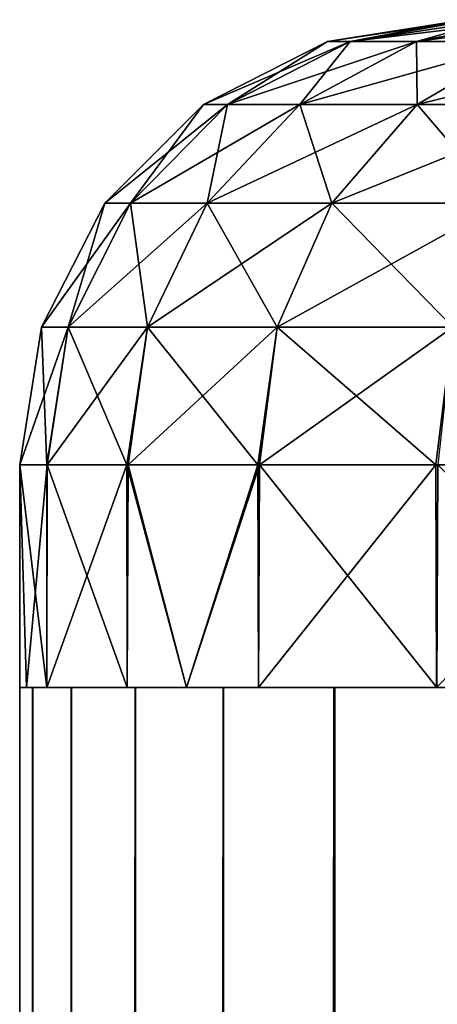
# Model space of a CAD drawing. Header units: millimetres. Extents: x -41 to 9, y -3 to 403.
# Tile 499 of 505: x -8 to -6.12, y 398.58 to 403. Entities that reach past the tile are written whole.
import ezdxf

# ---------------------------------------------------------------- set-up
doc = ezdxf.new("R2010")
doc.units = ezdxf.units.MM
doc.header["$LTSCALE"] = 81.481481
for name, color, linetype in [('12', 7, 'CONTINUOUS'), ('13', 7, 'CONTINUOUS'), ('14', 7, 'CONTINUOUS'), ('16', 7, 'CONTINUOUS'), ('17', 7, 'CONTINUOUS'), ('25', 7, 'CONTINUOUS'), ('37', 7, 'CONTINUOUS')]:
    doc.layers.add(name, color=color, linetype=linetype)

msp = doc.modelspace()

# ---------------------------------------------------------------- linework, layer by layer
at = {"layer": '12', "linetype": 'Continuous'}
for points in [[(-8, 400), (-7.9695, 400, -0.6985), (-7.8784, 400, 1.3896), (-8, 400)], [(-7.9695, 400, -0.6985), (-7.8781, 400, -1.3912), (-7.8784, 400, 1.3896), (-7.9695, 400, -0.6985)], [(-7.8784, 400, 1.3896), (-7.8781, 400, -1.3912), (-7.5175, 400, 2.7362), (-7.8784, 400, 1.3896)], [(-7.8781, 400, -1.3912), (-7.5171, 400, -2.7374), (-7.5175, 400, 2.7362), (-7.8781, 400, -1.3912)], [(-7.5175, 400, 2.7362), (-7.5171, 400, -2.7374), (-7.2501, 400, 3.3816), (-7.5175, 400, 2.7362)], [(-7.5171, 400, -2.7374), (-7.2497, 400, -3.3826), (-7.2501, 400, 3.3816), (-7.5171, 400, -2.7374)], [(-7.2501, 400, 3.3816), (-7.2497, 400, -3.3826), (-6.9274, 400, 4.0013), (-7.2501, 400, 3.3816)], [(-7.2497, 400, -3.3826), (-6.927, 400, -4.0021), (-6.9274, 400, 4.0013), (-7.2497, 400, -3.3826)], [(-6.9274, 400, 4.0013), (-6.927, 400, -4.0021), (-6.1273, 400, 5.1436), (-6.9274, 400, 4.0013)], [(-6.927, 400, -4.0021), (-6.1262, 400, -5.1448), (-6.1273, 400, 5.1436), (-6.927, 400, -4.0021)], [(-6.1273, 400, 5.1436), (-6.1262, 400, -5.1448), (-5.1413, 400, 6.1292), (-6.1273, 400, 5.1436)], [(-6.1262, 400, -5.1448), (-5.1399, 400, -6.1304), (-5.1413, 400, 6.1292), (-6.1262, 400, -5.1448)]]:
    msp.add_3dface(points, dxfattribs=at)
at = {"layer": '13', "linetype": 'Continuous'}
for points in [[(-8, 401, -0.0154), (-8, 400), (-8, 401, -0.0077), (-8, 401, -0.0154)], [(-7.9695, 400, -0.6985), (-8, 400), (-8, 401, -0.0154), (-7.9695, 400, -0.6985)], [(-7.9695, 400, -0.6985), (-8, 401, -0.0154), (-7.8759, 401, -1.4035), (-7.9695, 400, -0.6985)], [(-8, 401, -0.0077), (-8, 400), (-8, 401), (-8, 401, -0.0077)], [(-7.8781, 400, -1.3912), (-7.9695, 400, -0.6985), (-7.8759, 401, -1.4035), (-7.8781, 400, -1.3912)], [(-7.5171, 400, -2.7374), (-7.8781, 400, -1.3912), (-7.8759, 401, -1.4035), (-7.5171, 400, -2.7374)], [(-7.5129, 401, -2.749), (-7.5171, 400, -2.7374), (-7.8759, 401, -1.4035), (-7.5129, 401, -2.749)], [(-7.2497, 400, -3.3826), (-7.5171, 400, -2.7374), (-7.5129, 401, -2.749), (-7.2497, 400, -3.3826)], [(-6.9218, 401, -4.0111), (-7.2497, 400, -3.3826), (-7.5129, 401, -2.749), (-6.9218, 401, -4.0111)], [(-6.927, 400, -4.0021), (-7.2497, 400, -3.3826), (-6.9218, 401, -4.0111), (-6.927, 400, -4.0021)], [(-6.1262, 400, -5.1448), (-6.927, 400, -4.0021), (-6.9218, 401, -4.0111), (-6.1262, 400, -5.1448)], [(-6.1207, 401, -5.1515), (-6.1262, 400, -5.1448), (-6.9218, 401, -4.0111), (-6.1207, 401, -5.1515)], [(-5.1399, 400, -6.1304), (-6.1262, 400, -5.1448), (-6.1207, 401, -5.1515), (-5.1399, 400, -6.1304)]]:
    msp.add_3dface(points, dxfattribs=at)
at = {"layer": '14', "linetype": 'Continuous'}
for points in [[(-6.6162, 402.9027), (-6, 403, -0.0115), (-5.966, 403, -0.6381), (-6.6162, 402.9027)], [(-6, 403), (-6, 403, -0.0058), (-6.6162, 402.9027), (-6, 403)], [(-6.5157, 402.9027, -1.1489), (-6.6162, 402.9027), (-5.966, 403, -0.6381), (-6.5157, 402.9027, -1.1489)], [(-6, 403, -0.0058), (-6, 403, -0.0115), (-6.6162, 402.9027), (-6, 403, -0.0058)], [(-5.8666, 403, -1.258), (-6.5157, 402.9027, -1.1489), (-5.966, 403, -0.6381), (-5.8666, 403, -1.258)], [(-5.7032, 403, -1.8638), (-6.5157, 402.9027, -1.1489), (-5.8666, 403, -1.258), (-5.7032, 403, -1.8638)], [(-6.2172, 402.9027, -2.2629), (-6.5157, 402.9027, -1.1489), (-5.7032, 403, -1.8638), (-6.2172, 402.9027, -2.2629)], [(-5.7298, 402.9027, -3.3081), (-6.2172, 402.9027, -2.2629), (-5.4774, 403, -2.4491), (-5.7298, 402.9027, -3.3081)], [(-5.4774, 403, -2.4491), (-6.2172, 402.9027, -2.2629), (-5.7032, 403, -1.8638), (-5.4774, 403, -2.4491)], [(-7.1746, 402.6188), (-6.5157, 402.9027, -1.1489), (-7.0656, 402.6188, -1.2458), (-7.1746, 402.6188)], [(-6.6162, 402.9027), (-6.5157, 402.9027, -1.1489), (-7.1746, 402.6188), (-6.6162, 402.9027)], [(-6.5157, 402.9027, -1.1489), (-6.2172, 402.9027, -2.2629), (-7.0656, 402.6188, -1.2458), (-6.5157, 402.9027, -1.1489)], [(-6.2172, 402.9027, -2.2629), (-6.7419, 402.6188, -2.4538), (-7.0656, 402.6188, -1.2458), (-6.2172, 402.9027, -2.2629)], [(-5.7298, 402.9027, -3.3081), (-6.2133, 402.6188, -3.5873), (-6.7419, 402.6188, -2.4538), (-5.7298, 402.9027, -3.3081)], [(-6.2172, 402.9027, -2.2629), (-5.7298, 402.9027, -3.3081), (-6.7419, 402.6188, -2.4538), (-6.2172, 402.9027, -2.2629)], [(-5.0683, 402.9027, -4.2528), (-5.496, 402.6188, -4.6117), (-6.2133, 402.6188, -3.5873), (-5.0683, 402.9027, -4.2528)], [(-5.7298, 402.9027, -3.3081), (-5.0683, 402.9027, -4.2528), (-6.2133, 402.6188, -3.5873), (-5.7298, 402.9027, -3.3081)], [(-7.6177, 402.1761), (-7.1746, 402.6188), (-7.0656, 402.6188, -1.2458), (-7.6177, 402.1761)], [(-7.5019, 402.1761, -1.3228), (-7.6177, 402.1761), (-7.0656, 402.6188, -1.2458), (-7.5019, 402.1761, -1.3228)], [(-7.1583, 402.1761, -2.6054), (-7.5019, 402.1761, -1.3228), (-6.7419, 402.6188, -2.4538), (-7.1583, 402.1761, -2.6054)], [(-6.7419, 402.6188, -2.4538), (-7.5019, 402.1761, -1.3228), (-7.0656, 402.6188, -1.2458), (-6.7419, 402.6188, -2.4538)], [(-6.5971, 402.1761, -3.8088), (-7.1583, 402.1761, -2.6054), (-6.2133, 402.6188, -3.5873), (-6.5971, 402.1761, -3.8088)], [(-6.2133, 402.6188, -3.5873), (-7.1583, 402.1761, -2.6054), (-6.7419, 402.6188, -2.4538), (-6.2133, 402.6188, -3.5873)], [(-5.8355, 402.1761, -4.8965), (-6.5971, 402.1761, -3.8088), (-5.496, 402.6188, -4.6117), (-5.8355, 402.1761, -4.8965)], [(-5.496, 402.6188, -4.6117), (-6.5971, 402.1761, -3.8088), (-6.2133, 402.6188, -3.5873), (-5.496, 402.6188, -4.6117)], [(-7.7821, 401.618, -1.3722), (-7.9021, 401.618), (-7.5019, 402.1761, -1.3228), (-7.7821, 401.618, -1.3722)], [(-7.9021, 401.618), (-7.6177, 402.1761), (-7.5019, 402.1761, -1.3228), (-7.9021, 401.618)], [(-7.4256, 401.618, -2.7027), (-7.7821, 401.618, -1.3722), (-7.1583, 402.1761, -2.6054), (-7.4256, 401.618, -2.7027)], [(-7.1583, 402.1761, -2.6054), (-7.7821, 401.618, -1.3722), (-7.5019, 402.1761, -1.3228), (-7.1583, 402.1761, -2.6054)], [(-6.8434, 401.618, -3.9511), (-7.4256, 401.618, -2.7027), (-6.5971, 402.1761, -3.8088), (-6.8434, 401.618, -3.9511)], [(-6.5971, 402.1761, -3.8088), (-7.4256, 401.618, -2.7027), (-7.1583, 402.1761, -2.6054), (-6.5971, 402.1761, -3.8088)], [(-6.0534, 401.618, -5.0794), (-6.8434, 401.618, -3.9511), (-5.8355, 402.1761, -4.8965), (-6.0534, 401.618, -5.0794)], [(-5.8355, 402.1761, -4.8965), (-6.8434, 401.618, -3.9511), (-6.5971, 402.1761, -3.8088), (-5.8355, 402.1761, -4.8965)], [(-7.7821, 401.618, -1.3722), (-8, 401), (-7.9021, 401.618), (-7.7821, 401.618, -1.3722)], [(-8, 401, -0.0077), (-8, 401), (-7.7821, 401.618, -1.3722), (-8, 401, -0.0077)], [(-7.8759, 401, -1.4035), (-8, 401, -0.0154), (-7.7821, 401.618, -1.3722), (-7.8759, 401, -1.4035)], [(-8, 401, -0.0154), (-8, 401, -0.0077), (-7.7821, 401.618, -1.3722), (-8, 401, -0.0154)], [(-7.4256, 401.618, -2.7027), (-7.8759, 401, -1.4035), (-7.7821, 401.618, -1.3722), (-7.4256, 401.618, -2.7027)], [(-7.5129, 401, -2.749), (-7.8759, 401, -1.4035), (-7.4256, 401.618, -2.7027), (-7.5129, 401, -2.749)], [(-6.8434, 401.618, -3.9511), (-7.5129, 401, -2.749), (-7.4256, 401.618, -2.7027), (-6.8434, 401.618, -3.9511)], [(-6.9218, 401, -4.0111), (-7.5129, 401, -2.749), (-6.8434, 401.618, -3.9511), (-6.9218, 401, -4.0111)], [(-6.0534, 401.618, -5.0794), (-6.9218, 401, -4.0111), (-6.8434, 401.618, -3.9511), (-6.0534, 401.618, -5.0794)], [(-6.1207, 401, -5.1515), (-6.9218, 401, -4.0111), (-6.0534, 401.618, -5.0794), (-6.1207, 401, -5.1515)]]:
    msp.add_3dface(points, dxfattribs=at)
at = {"layer": '16', "linetype": 'Continuous'}
for points in [[(-6, 403), (-6.6162, 402.9027), (-6.5157, 402.9027, 1.1489), (-6, 403)], [(-6.2172, 402.9027, 2.2629), (-5.8687, 403, 1.2482), (-6.5157, 402.9027, 1.1489), (-6.2172, 402.9027, 2.2629)], [(-5.8687, 403, 1.2482), (-5.9671, 403, 0.6277), (-6.5157, 402.9027, 1.1489), (-5.8687, 403, 1.2482)], [(-5.9671, 403, 0.6277), (-6, 403), (-6.5157, 402.9027, 1.1489), (-5.9671, 403, 0.6277)], [(-5.7063, 403, 1.8542), (-5.8687, 403, 1.2482), (-6.2172, 402.9027, 2.2629), (-5.7063, 403, 1.8542)], [(-5.7298, 402.9027, 3.3081), (-5.4816, 403, 2.4396), (-6.2172, 402.9027, 2.2629), (-5.7298, 402.9027, 3.3081)], [(-5.4816, 403, 2.4396), (-5.7063, 403, 1.8542), (-6.2172, 402.9027, 2.2629), (-5.4816, 403, 2.4396)], [(-6.6162, 402.9027), (-7.1746, 402.6188), (-7.0656, 402.6188, 1.2458), (-6.6162, 402.9027)], [(-6.5157, 402.9027, 1.1489), (-7.0656, 402.6188, 1.2458), (-6.7419, 402.6188, 2.4538), (-6.5157, 402.9027, 1.1489)], [(-6.5157, 402.9027, 1.1489), (-6.6162, 402.9027), (-7.0656, 402.6188, 1.2458), (-6.5157, 402.9027, 1.1489)], [(-6.2172, 402.9027, 2.2629), (-6.7419, 402.6188, 2.4538), (-6.2133, 402.6188, 3.5873), (-6.2172, 402.9027, 2.2629)], [(-6.2172, 402.9027, 2.2629), (-6.5157, 402.9027, 1.1489), (-6.7419, 402.6188, 2.4538), (-6.2172, 402.9027, 2.2629)], [(-5.7298, 402.9027, 3.3081), (-6.2172, 402.9027, 2.2629), (-6.2133, 402.6188, 3.5873), (-5.7298, 402.9027, 3.3081)], [(-5.7298, 402.9027, 3.3081), (-6.2133, 402.6188, 3.5873), (-5.496, 402.6188, 4.6117), (-5.7298, 402.9027, 3.3081)], [(-7.1746, 402.6188), (-7.6177, 402.1761), (-7.5019, 402.1761, 1.3228), (-7.1746, 402.6188)], [(-7.5019, 402.1761, 1.3228), (-7.1583, 402.1761, 2.6054), (-7.0656, 402.6188, 1.2458), (-7.5019, 402.1761, 1.3228)], [(-7.1746, 402.6188), (-7.5019, 402.1761, 1.3228), (-7.0656, 402.6188, 1.2458), (-7.1746, 402.6188)], [(-7.0656, 402.6188, 1.2458), (-7.1583, 402.1761, 2.6054), (-6.7419, 402.6188, 2.4538), (-7.0656, 402.6188, 1.2458)], [(-7.1583, 402.1761, 2.6054), (-6.5971, 402.1761, 3.8088), (-6.7419, 402.6188, 2.4538), (-7.1583, 402.1761, 2.6054)], [(-6.7419, 402.6188, 2.4538), (-6.5971, 402.1761, 3.8088), (-6.2133, 402.6188, 3.5873), (-6.7419, 402.6188, 2.4538)], [(-6.5971, 402.1761, 3.8088), (-5.8355, 402.1761, 4.8965), (-6.2133, 402.6188, 3.5873), (-6.5971, 402.1761, 3.8088)], [(-6.2133, 402.6188, 3.5873), (-5.8355, 402.1761, 4.8965), (-5.496, 402.6188, 4.6117), (-6.2133, 402.6188, 3.5873)], [(-7.6177, 402.1761), (-7.9021, 401.618), (-7.7821, 401.618, 1.3722), (-7.6177, 402.1761)], [(-7.7821, 401.618, 1.3722), (-7.4256, 401.618, 2.7027), (-7.5019, 402.1761, 1.3228), (-7.7821, 401.618, 1.3722)], [(-7.6177, 402.1761), (-7.7821, 401.618, 1.3722), (-7.5019, 402.1761, 1.3228), (-7.6177, 402.1761)], [(-7.5019, 402.1761, 1.3228), (-7.4256, 401.618, 2.7027), (-7.1583, 402.1761, 2.6054), (-7.5019, 402.1761, 1.3228)], [(-7.4256, 401.618, 2.7027), (-6.8434, 401.618, 3.9511), (-7.1583, 402.1761, 2.6054), (-7.4256, 401.618, 2.7027)], [(-7.1583, 402.1761, 2.6054), (-6.8434, 401.618, 3.9511), (-6.5971, 402.1761, 3.8088), (-7.1583, 402.1761, 2.6054)], [(-6.8434, 401.618, 3.9511), (-6.0534, 401.618, 5.0794), (-6.5971, 402.1761, 3.8088), (-6.8434, 401.618, 3.9511)], [(-6.5971, 402.1761, 3.8088), (-6.0534, 401.618, 5.0794), (-5.8355, 402.1761, 4.8965), (-6.5971, 402.1761, 3.8088)], [(-7.9021, 401.618), (-8, 401), (-7.8786, 401, 1.3883), (-7.9021, 401.618)], [(-7.9021, 401.618), (-7.8786, 401, 1.3883), (-7.7821, 401.618, 1.3722), (-7.9021, 401.618)], [(-7.8786, 401, 1.3883), (-7.5181, 401, 2.7346), (-7.7821, 401.618, 1.3722), (-7.8786, 401, 1.3883)], [(-7.7821, 401.618, 1.3722), (-7.5181, 401, 2.7346), (-7.4256, 401.618, 2.7027), (-7.7821, 401.618, 1.3722)], [(-7.5181, 401, 2.7346), (-6.9295, 401, 3.9978), (-7.4256, 401.618, 2.7027), (-7.5181, 401, 2.7346)], [(-7.4256, 401.618, 2.7027), (-6.9295, 401, 3.9978), (-6.8434, 401.618, 3.9511), (-7.4256, 401.618, 2.7027)], [(-6.9295, 401, 3.9978), (-6.1306, 401, 5.1397), (-6.8434, 401.618, 3.9511), (-6.9295, 401, 3.9978)], [(-6.8434, 401.618, 3.9511), (-6.1306, 401, 5.1397), (-6.0534, 401.618, 5.0794), (-6.8434, 401.618, 3.9511)], [(-6.1306, 401, 5.1397), (-5.1456, 401, 6.1256), (-6.0534, 401.618, 5.0794), (-6.1306, 401, 5.1397)]]:
    msp.add_3dface(points, dxfattribs=at)
at = {"layer": '17', "linetype": 'Continuous'}
for points in [[(-8, 401), (-7.8784, 400, 1.3896), (-7.8786, 401, 1.3883), (-8, 401)], [(-8, 400), (-7.8784, 400, 1.3896), (-8, 401), (-8, 400)], [(-7.8784, 400, 1.3896), (-7.5181, 401, 2.7346), (-7.8786, 401, 1.3883), (-7.8784, 400, 1.3896)], [(-7.8784, 400, 1.3896), (-7.5175, 400, 2.7362), (-7.5181, 401, 2.7346), (-7.8784, 400, 1.3896)], [(-7.5175, 400, 2.7362), (-7.2501, 400, 3.3816), (-7.5181, 401, 2.7346), (-7.5175, 400, 2.7362)], [(-7.2501, 400, 3.3816), (-6.9295, 401, 3.9978), (-7.5181, 401, 2.7346), (-7.2501, 400, 3.3816)], [(-7.2501, 400, 3.3816), (-6.9274, 400, 4.0013), (-6.9295, 401, 3.9978), (-7.2501, 400, 3.3816)], [(-6.9274, 400, 4.0013), (-6.1306, 401, 5.1397), (-6.9295, 401, 3.9978), (-6.9274, 400, 4.0013)], [(-6.9274, 400, 4.0013), (-6.1273, 400, 5.1436), (-6.1306, 401, 5.1397), (-6.9274, 400, 4.0013)], [(-6.1273, 400, 5.1436), (-5.1456, 401, 6.1256), (-6.1306, 401, 5.1397), (-6.1273, 400, 5.1436)], [(-6.1273, 400, 5.1436), (-5.1413, 400, 6.1292), (-5.1456, 401, 6.1256), (-6.1273, 400, 5.1436)]]:
    msp.add_3dface(points, dxfattribs=at)
at = {"layer": '25', "linetype": 'Continuous'}
for points in [[(-8, 0), (-7.9664, 0, 0.732), (-8, 400), (-8, 0)], [(-7.9418, 400, -0.9631), (-8, 0), (-8, 400), (-7.9418, 400, -0.9631)], [(-8, 400), (-7.9664, 0, 0.732), (-7.9416, 400, 0.9649), (-8, 400)], [(-7.9417, 0, -0.9642), (-8, 0), (-7.9418, 400, -0.9631), (-7.9417, 0, -0.9642)], [(-7.9664, 0, 0.732), (-7.866, 0, 1.458), (-7.9416, 400, 0.9649), (-7.9664, 0, 0.732)], [(-7.7681, 400, -1.9123), (-7.9417, 0, -0.9642), (-7.9418, 400, -0.9631), (-7.7681, 400, -1.9123)], [(-7.7678, 0, -1.9135), (-7.9417, 0, -0.9642), (-7.7681, 400, -1.9123), (-7.7678, 0, -1.9135)], [(-7.9416, 400, 0.9649), (-7.866, 0, 1.458), (-7.7674, 400, 1.9151), (-7.9416, 400, 0.9649)], [(-7.866, 0, 1.458), (-7.6996, 0, 2.1717), (-7.7674, 400, 1.9151), (-7.866, 0, 1.458)], [(-7.4816, 400, -2.8328), (-7.7678, 0, -1.9135), (-7.7681, 400, -1.9123), (-7.4816, 400, -2.8328)], [(-7.4813, 0, -2.8338), (-7.7678, 0, -1.9135), (-7.4816, 400, -2.8328), (-7.4813, 0, -2.8338)], [(-7.7674, 400, 1.9151), (-7.6996, 0, 2.1717), (-7.4803, 400, 2.8363), (-7.7674, 400, 1.9151)], [(-7.6996, 0, 2.1717), (-7.4686, 0, 2.8671), (-7.4803, 400, 2.8363), (-7.6996, 0, 2.1717)], [(-7.086, 400, -3.7133), (-7.4813, 0, -2.8338), (-7.4816, 400, -2.8328), (-7.086, 400, -3.7133)], [(-7.0856, 0, -3.714), (-7.4813, 0, -2.8338), (-7.086, 400, -3.7133), (-7.0856, 0, -3.714)], [(-7.4803, 400, 2.8363), (-7.4686, 0, 2.8671), (-7.0837, 400, 3.7176), (-7.4803, 400, 2.8363)], [(-7.4686, 0, 2.8671), (-7.0695, 0, 3.7447), (-7.0837, 400, 3.7176), (-7.4686, 0, 2.8671)], [(-6.5878, 400, -4.5389), (-7.0856, 0, -3.714), (-7.086, 400, -3.7133), (-6.5878, 400, -4.5389)], [(-6.5871, 0, -4.5399), (-7.0856, 0, -3.714), (-6.5878, 400, -4.5389), (-6.5871, 0, -4.5399)], [(-7.0837, 400, 3.7176), (-7.0695, 0, 3.7447), (-6.584, 400, 4.5444), (-7.0837, 400, 3.7176)], [(-7.0695, 0, 3.7447), (-6.5676, 0, 4.5679), (-6.584, 400, 4.5444), (-7.0695, 0, 3.7447)], [(-5.9943, 400, -5.298), (-6.5871, 0, -4.5399), (-6.5878, 400, -4.5389), (-5.9943, 400, -5.298)], [(-5.9932, 0, -5.2992), (-6.5871, 0, -4.5399), (-5.9943, 400, -5.298), (-5.9932, 0, -5.2992)], [(-6.584, 400, 4.5444), (-6.5676, 0, 4.5679), (-5.9886, 400, 5.3044), (-6.584, 400, 4.5444)], [(-6.5676, 0, 4.5679), (-5.9709, 0, 5.3243), (-5.9886, 400, 5.3044), (-6.5676, 0, 4.5679)]]:
    msp.add_3dface(points, dxfattribs=at)
at = {"layer": '37', "linetype": 'Continuous'}
for points in [[(-5.701, 400, -0.7491), (-8, 400), (-5.75, 400, 0.0011), (-5.701, 400, -0.7491)], [(-8, 400), (-7.9416, 400, 0.9649), (-5.75, 400, 0.0011), (-8, 400)], [(-7.9418, 400, -0.9631), (-8, 400), (-5.701, 400, -0.7491), (-7.9418, 400, -0.9631)], [(-5.5544, 400, -1.487), (-7.9418, 400, -0.9631), (-5.701, 400, -0.7491), (-5.5544, 400, -1.487)], [(-7.7681, 400, -1.9123), (-7.9418, 400, -0.9631), (-5.5544, 400, -1.487), (-7.7681, 400, -1.9123)], [(-7.9416, 400, 0.9649), (-7.7674, 400, 1.9151), (-5.5541, 400, 1.4882), (-7.9416, 400, 0.9649)], [(-5.75, 400, 0.0011), (-7.9416, 400, 0.9649), (-5.7007, 400, 0.751), (-5.75, 400, 0.0011)], [(-5.7007, 400, 0.751), (-7.9416, 400, 0.9649), (-5.5541, 400, 1.4882), (-5.7007, 400, 0.751)], [(-5.3125, 400, -2.1999), (-7.7681, 400, -1.9123), (-5.5544, 400, -1.487), (-5.3125, 400, -2.1999)], [(-7.4816, 400, -2.8328), (-7.7681, 400, -1.9123), (-5.3125, 400, -2.1999), (-7.4816, 400, -2.8328)], [(-7.7674, 400, 1.9151), (-7.4803, 400, 2.8363), (-5.3123, 400, 2.2003), (-7.7674, 400, 1.9151)], [(-5.5541, 400, 1.4882), (-7.7674, 400, 1.9151), (-5.3123, 400, 2.2003), (-5.5541, 400, 1.4882)], [(-4.9799, 400, -2.8745), (-7.4816, 400, -2.8328), (-5.3125, 400, -2.1999), (-4.9799, 400, -2.8745)], [(-4.5623, 400, -3.4997), (-7.4816, 400, -2.8328), (-4.9799, 400, -2.8745), (-4.5623, 400, -3.4997)], [(-7.086, 400, -3.7133), (-7.4816, 400, -2.8328), (-4.5623, 400, -3.4997), (-7.086, 400, -3.7133)], [(-7.4803, 400, 2.8363), (-7.0837, 400, 3.7176), (-4.9802, 400, 2.8741), (-7.4803, 400, 2.8363)], [(-5.3123, 400, 2.2003), (-7.4803, 400, 2.8363), (-4.9802, 400, 2.8741), (-5.3123, 400, 2.2003)], [(-4.0665, 400, -4.0653), (-7.086, 400, -3.7133), (-4.5623, 400, -3.4997), (-4.0665, 400, -4.0653)], [(-6.5878, 400, -4.5389), (-7.086, 400, -3.7133), (-4.0665, 400, -4.0653), (-6.5878, 400, -4.5389)], [(-7.0837, 400, 3.7176), (-6.584, 400, 4.5444), (-4.0675, 400, 4.0642), (-7.0837, 400, 3.7176)], [(-4.9802, 400, 2.8741), (-7.0837, 400, 3.7176), (-4.563, 400, 3.4988), (-4.9802, 400, 2.8741)], [(-4.563, 400, 3.4988), (-7.0837, 400, 3.7176), (-4.0675, 400, 4.0642), (-4.563, 400, 3.4988)], [(-3.5016, 400, -4.5609), (-6.5878, 400, -4.5389), (-4.0665, 400, -4.0653), (-3.5016, 400, -4.5609)], [(-2.876, 400, -4.9791), (-6.5878, 400, -4.5389), (-3.5016, 400, -4.5609), (-2.876, 400, -4.9791)], [(-5.9943, 400, -5.298), (-6.5878, 400, -4.5389), (-2.876, 400, -4.9791), (-5.9943, 400, -5.298)], [(-6.584, 400, 4.5444), (-5.9886, 400, 5.3044), (-3.5023, 400, 4.5603), (-6.584, 400, 4.5444)], [(-4.0675, 400, 4.0642), (-6.584, 400, 4.5444), (-3.5023, 400, 4.5603), (-4.0675, 400, 4.0642)]]:
    msp.add_3dface(points, dxfattribs=at)

doc.saveas('drawing.dxf')
